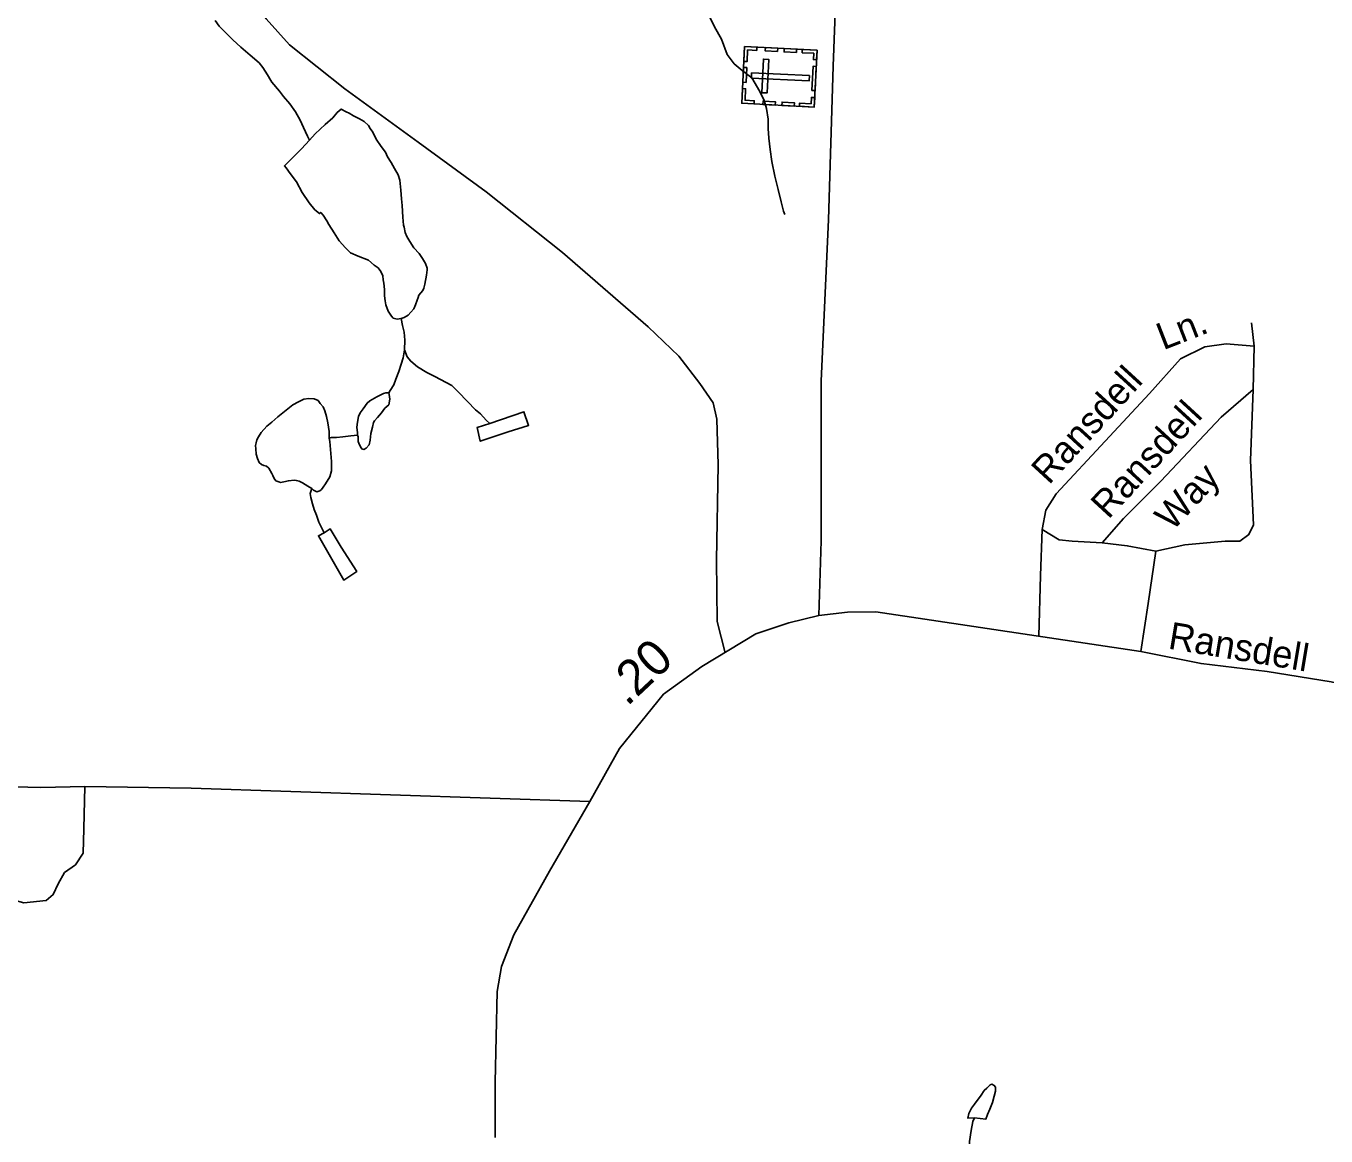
# Model space of a CAD drawing. Extents: x 2126262 to 2293712, y 749403 to 919119.
# Drawn here: x 2200369 to 2204929, y 811845 to 815737 of the extents above; entities that cross this region are included whole.
import ezdxf

# ---------------------------------------------------------------- set-up
doc = ezdxf.new("R2010")
doc.units = 0
for name, color, linetype in [('Exist Cultural Cemetery CELL', 7, 'Continuous'), ('Exist Hydrographic Misc Water Feature', 7, 'Continuous'), ('Exist Road Non-System Type 51', 7, 'Continuous'), ('Exist Road Non-System Type 51 Label', 7, 'Continuous'), ('Exist Road Secondary Mileage Hundredths English Label', 7, 'Continuous'), ('Exist Road Secondary Type 51 Attributed', 7, 'Continuous'), ('Exist Road Secondary Type 51 Label', 7, 'Continuous')]:
    doc.layers.add(name, color=color, linetype=linetype)

msp = doc.modelspace()

# ---------------------------------------------------------------- linework, layer by layer
at = {"layer": 'Exist Cultural Cemetery CELL'}
for points in [[(2202879.6, 815465.8), (2202889.7, 815664.6), (2203144, 815651.6), (2203133.9, 815452.8)], [(2202933, 815662.4), (2202932.4, 815651.1), (2202900.2, 815652.7), (2202898.2, 815612.2), (2202887.1, 815612.8), (2202889.7, 815664.6)], [(2203005.4, 815647.3), (2202962.1, 815649.5), (2202962.7, 815660.9), (2203005.9, 815658.7)], [(2203071.2, 815644), (2203028, 815646.2), (2203028.5, 815657.5), (2203071.8, 815655.3)], [(2203142.3, 815618.6), (2203130.8, 815619.1), (2203131.9, 815641.1), (2203091.6, 815643.2), (2203092.1, 815654.3), (2203144, 815651.6)], [(2202883.3, 815539.7), (2202886, 815591.5), (2202897.3, 815590.9), (2202894.7, 815539.1)], [(2202949.6, 815503), (2202968.2, 815502.1), (2202974.2, 815619.7), (2202955.6, 815620.6)], [(2203125.3, 815510.8), (2203129.6, 815595.5), (2203141, 815595), (2203136.7, 815510.2)], [(2202914.4, 815573.1), (2202913.4, 815554.5), (2203115.9, 815544.2), (2203116.9, 815562.8)], [(2202922.8, 815463.5), (2202923.4, 815474.9), (2202891.2, 815476.5), (2202893.3, 815517), (2202882.2, 815517.6), (2202879.6, 815465.8)], [(2202996.9, 815459.8), (2202953.6, 815462), (2202954.2, 815473.3), (2202997.5, 815471.1)], [(2203064, 815456.3), (2203020.7, 815458.5), (2203021.3, 815469.9), (2203064.6, 815467.7)], [(2203135.5, 815485.9), (2203124, 815486.4), (2203122.9, 815464.5), (2203082.5, 815466.5), (2203082, 815455.4), (2203133.8, 815452.8)]]:
    msp.add_lwpolyline(points, close=True, dxfattribs=at)
at = {"layer": 'Exist Hydrographic Misc Water Feature'}
for points in [[(2203030.6, 815076.1), (2203026.3, 815088), (2203018.1, 815120), (2203007.8, 815163.9), (2202995.5, 815209.8), (2202985.3, 815261.8), (2202978.9, 815303.7), (2202974.6, 815343.6), (2202972.3, 815377.6), (2202972.3, 815409.6), (2202966, 815447.5), (2202957.8, 815475.5), (2202943.6, 815507.4), (2202915.3, 815555.2), (2202881.1, 815580.9), (2202852.8, 815604.7), (2202828.8, 815636.5), (2202808.3, 815690.4), (2202784.1, 815734.2), (2202761.8, 815780)], [(2201363.3, 815336.6), (2201357.1, 815350.5), (2201343, 815380.4), (2201330.9, 815406.4), (2201314.5, 815436.2), (2201294.4, 815464), (2201272.3, 815489.9), (2201258.1, 815507.8), (2201231.9, 815539.6), (2201227.8, 815545.6), (2201215.9, 815565.5), (2201199.7, 815591.3), (2201187.6, 815607.3), (2201155.4, 815635.1), (2201123.2, 815662.8), (2201095.1, 815688.6), (2201066.8, 815716.4), (2201046.5, 815736.3), (2201032.5, 815756.1)], [(2201363.3, 815336.6), (2201383, 815358.7), (2201418.9, 815390.9), (2201444.9, 815415.1), (2201460.5, 815433.2), (2201474.6, 815445.3), (2201492.5, 815435.4), (2201502.5, 815431.5), (2201518.5, 815421.6), (2201538.8, 815411.7), (2201554.8, 815401.9), (2201570.8, 815388), (2201576.8, 815378), (2201585.2, 815364.1), (2201597.1, 815340.1), (2201615.3, 815314.3), (2201629.7, 815294.4), (2201637.7, 815278.5), (2201649.8, 815258.5), (2201661.9, 815236.6), (2201674.2, 815214.7), (2201680.1, 815196.8), (2201684.4, 815160.8), (2201686.7, 815130.8), (2201688.9, 815106.9), (2201691.2, 815066.9), (2201693.2, 815038.9), (2201695.3, 815031), (2201699.4, 815013), (2201705.5, 814999), (2201715.6, 814981.1), (2201729.7, 814959.2), (2201747.8, 814939.4), (2201760.1, 814921.4), (2201770.1, 814903.5), (2201776.3, 814887.5), (2201776.3, 814881.5), (2201774.4, 814863.5), (2201768.5, 814831.5), (2201764.6, 814817.5), (2201760.9, 814809.5), (2201746.7, 814793.4), (2201744.9, 814785.3), (2201741, 814775.3), (2201735.1, 814759.3), (2201729.3, 814745.3), (2201719.3, 814733.2), (2201709.4, 814723.1), (2201695.3, 814715), (2201685.6, 814711)], [(2201685.6, 814711), (2201671.5, 814708.9), (2201657.5, 814712.8), (2201651.4, 814718.8), (2201639.3, 814736.7), (2201631.1, 814758.6), (2201629, 814772.6), (2201626.8, 814790.5), (2201626.8, 814812.5), (2201624.5, 814834.5), (2201622.5, 814846.5), (2201620.6, 814860.5), (2201614.3, 814876.5), (2201604.2, 814888.4), (2201590.3, 814898.3), (2201570, 814916.1), (2201534.1, 814929.9), (2201507.9, 814941.7), (2201489.8, 814959.5), (2201467.7, 814983.4), (2201449.6, 815011.3), (2201431.4, 815041.2), (2201425, 815053.1), (2201411.1, 815073), (2201403.1, 815082.9), (2201399, 815078.9), (2201382.8, 815092.8), (2201362.9, 815116.6), (2201338.5, 815152.5), (2201318.4, 815190.3), (2201296, 815220.1), (2201282.1, 815240), (2201275.7, 815246), (2201289.9, 815260.1), (2201335.6, 815306.4), (2201363.3, 815336.6)], [(2201696.3, 814601.1), (2201698.1, 814635.1), (2201695.9, 814663.1), (2201689.5, 814687.1), (2201685.6, 814711)], [(2201641.3, 814450.8), (2201647.1, 814458.8), (2201659, 814478.9), (2201666.8, 814498.9), (2201676.8, 814525), (2201684.6, 814551), (2201692.4, 814573.1), (2201696.3, 814601.1)], [(2201995.9, 814343.2), (2201983.8, 814355.2), (2201963.5, 814377), (2201945.6, 814390.9), (2201917.3, 814420.6), (2201885.2, 814454.5), (2201863, 814476.3), (2201802.7, 814507.8), (2201774.8, 814521.7), (2201742.6, 814541.5), (2201718.7, 814561.3), (2201706.3, 814577.1), (2201696.3, 814601.1)], [(2201641.3, 814450.8), (2201631.3, 814450.7), (2201623.3, 814448.6), (2201599.3, 814436.5), (2201575.5, 814422.3), (2201565.5, 814414.3), (2201551.5, 814394.1), (2201541.9, 814380.1), (2201535.7, 814368.1), (2201532.1, 814348), (2201530, 814330), (2201532.3, 814310.1), (2201532.3, 814302.1)], [(2201532.3, 814302.1), (2201534.3, 814296.1), (2201534.5, 814280.1), (2201538.6, 814268.1), (2201544.6, 814258.1), (2201546.6, 814254.2), (2201554.6, 814252.2), (2201562.6, 814256.3), (2201572.7, 814268.3), (2201576.3, 814284.4), (2201578.4, 814308.4), (2201584.1, 814330.4), (2201588, 814346.5), (2201591.7, 814352.5), (2201601.8, 814364.5), (2201615.9, 814380.6), (2201627.6, 814396.7), (2201641.6, 814408.8), (2201645.2, 814428.8), (2201643.4, 814444.8), (2201641.3, 814450.8)], [(2201371.5, 814115), (2201357.6, 814123), (2201339.5, 814134.8), (2201327.6, 814140.7), (2201317.6, 814142.6), (2201309.6, 814144.6), (2201289.5, 814142.4), (2201273.5, 814138.3), (2201261.6, 814136.3), (2201255.6, 814138.2), (2201245.6, 814142.1), (2201239.7, 814150.1), (2201235.3, 814160.1), (2201231.2, 814168), (2201221.4, 814186), (2201213, 814193.9), (2201203.2, 814195.8), (2201195.2, 814199.7), (2201187.2, 814205.7), (2201181, 814219.7), (2201176.9, 814235.6), (2201174.9, 814253.6), (2201174.6, 814265.7), (2201176.5, 814275.7), (2201178.5, 814285.7), (2201184.5, 814295.7), (2201194.3, 814311.8), (2201214.2, 814333.9), (2201232.1, 814348), (2201252.2, 814366.1), (2201305.5, 814408.4), (2201325.6, 814418.6), (2201343.6, 814428.7), (2201361.7, 814430.8), (2201379.5, 814428.9), (2201393.6, 814423.1), (2201401.6, 814413.2), (2201411.5, 814401.2), (2201417.8, 814387.3), (2201423.8, 814367.3), (2201428.1, 814345.3), (2201432.4, 814315.4), (2201432.4, 814291.4)], [(2201995.9, 814343.2), (2201952, 814329), (2201962.3, 814281), (2202060.1, 814313.7), (2202131.8, 814336.2), (2202115.6, 814384), (2201995.9, 814343.2)], [(2201432.4, 814291.4), (2201434.7, 814279.4), (2201438.8, 814237.5), (2201441, 814209.5), (2201441, 814177.4), (2201435.3, 814155.5), (2201419.5, 814131.3), (2201411.5, 814119.3), (2201405.5, 814111.3), (2201399.6, 814107.2), (2201395.9, 814105.2), (2201389.7, 814103.2), (2201377.7, 814109.1), (2201371.5, 814115)], [(2201432.4, 814291.4), (2201440.4, 814293.5), (2201458.2, 814293.6), (2201480.4, 814295.7), (2201508.3, 814299.9), (2201532.3, 814302.1)], [(2201414.6, 813959.4), (2201410.7, 813969.3), (2201396.3, 813997.3), (2201388.3, 814021.1), (2201380.1, 814041.1), (2201374.2, 814061.1), (2201367.8, 814083), (2201365.8, 814097), (2201371.5, 814115)], [(2201414.6, 813959.4), (2201436.5, 813973.5), (2201475.1, 813909.9), (2201529.6, 813824.2), (2201483.9, 813793.9), (2201394.9, 813949.3), (2201414.6, 813959.4)], [(2203696, 811907.7), (2203736, 811904), (2203741.9, 811920), (2203749.9, 811938.1), (2203759.5, 811962.1), (2203765.3, 811984.2), (2203769.4, 812002.2), (2203769.4, 812012.2), (2203769.4, 812016.2), (2203765.1, 812022.1), (2203757.1, 812026.1), (2203751.1, 812024.1), (2203739.2, 812012), (2203729.4, 812003.9), (2203719.3, 811987.8), (2203695.6, 811955.7), (2203685.7, 811941.7), (2203675.9, 811923.6), (2203672, 811907.6), (2203696, 811907.7)], [(2203696, 811907.7), (2203690, 811895.7), (2203684.3, 811863.6), (2203678.5, 811825.7), (2203676.9, 811801.6), (2203674.8, 811777.6), (2203675.1, 811753.6), (2203677.3, 811727.6), (2203679.4, 811705.7), (2203681.6, 811681.7), (2203689.6, 811657.8), (2203699.9, 811623.8), (2203708.1, 811589.9), (2203712.4, 811573.9), (2203718.3, 811552), (2203720.6, 811542)]]:
    msp.add_lwpolyline(points, dxfattribs=at)
at = {"layer": 'Exist Road Non-System Type 51'}
for p, q in [((2204677.1, 814614.1), (2204668, 814696.2)), ((2204673.6, 814462.5), (2204677.1, 814614.1))]:
    msp.add_line(p, q, dxfattribs=at)
for points in [[(2202821.1, 813538.7), (2202793.9, 813648.3), (2202791.1, 813863.4), (2202796.7, 814198.6), (2202791.8, 814358.1), (2202779.3, 814415.3), (2202733.2, 814483.7), (2202659.3, 814578.7), (2202551.8, 814682.1), (2202250.9, 814942.3), (2201983.7, 815155.3), (2201745.1, 815329.8), (2201487.6, 815516.3), (2201293.7, 815671.3), (2201212, 815761.4), (2201139.5, 815884.3), (2201089.2, 816081.2)], [(2203933.3, 813971.6), (2203945.9, 814038.7), (2203982.2, 814095.9), (2204154.5, 814281), (2204309.4, 814448.6), (2204418.9, 814569.4), (2204504, 814611.3), (2204578, 814622.4), (2204677.1, 814614.1)], [(2204143.3, 813924.9), (2204218, 814009.4), (2204349.1, 814140.6), (2204560.5, 814364.8), (2204673.6, 814462.5)], [(2204332.4, 813894.8), (2204433.6, 813917), (2204574.5, 813930.9), (2204626.1, 813930.9), (2204658.2, 813953.3), (2204675, 813988.2), (2204664.5, 814213.7), (2204673.6, 814462.5)], [(2203921.8, 813596.7), (2203927, 813810.3), (2203933.3, 813971.6)], [(2203933.3, 813971.6), (2203992.6, 813934.6), (2204038.7, 813930.4), (2204143.3, 813924.9)], [(2204143.3, 813924.9), (2204231.9, 813914.4), (2204332.4, 813894.8)], [(2204332.4, 813894.8), (2204304.5, 813711.9), (2204279, 813543.6)], [(2200575.1, 813069.7), (2200572.4, 812921.6), (2200569.6, 812836.4), (2200543, 812795.9), (2200504, 812768), (2200481.7, 812728.9), (2200464.9, 812691.2), (2200439.8, 812670.2), (2200361.7, 812661.9), (2200328.2, 812671.6), (2200298.9, 812702.4), (2200211.5, 812702.6), (2200145.9, 812725), (2200073.3, 812725), (2199979.8, 812712.4), (2199928.2, 812764.1), (2199903.1, 812826.9), (2199884.9, 812938.6), (2199897.5, 812983.3), (2199900.5, 813074.6)]]:
    msp.add_lwpolyline(points, dxfattribs=at)
at = {"layer": 'Exist Road Secondary Type 51 Attributed'}
for points in [[(2203150, 813669.8), (2203157.6, 813931.7), (2203158.3, 814492.4), (2203184.2, 815057.2), (2203200.2, 815595.6), (2203221.8, 816157.6), (2203221.8, 816362.9), (2203254.6, 816774.2), (2203272.8, 817103.8), (2203293, 817330.7), (2203306.9, 817549.9), (2203311.8, 817846.7), (2203317.4, 818214), (2203298.6, 818387.8), (2203260.9, 818523.3), (2203114.4, 818797)], [(2202346.5, 813017.3), (2202450.7, 813202.8), (2202604.9, 813393.5), (2202740.2, 813491.2), (2202929.3, 813605.1), (2203045.1, 813644.2), (2203150, 813669.8)], [(2203150, 813669.8), (2203250, 813681.2), (2203350.4, 813682.6), (2204279, 813543.6), (2204490.4, 813501), (2204722.1, 813473.1), (2204946.7, 813436.8), (2205133.7, 813393.5), (2205693.2, 813206.4), (2205977.2, 813126.1), (2206052.6, 813112.1), (2206179.5, 813102.3), (2206731.4, 813114.2), (2208400.3, 813126.8), (2209239.6, 813116.3), (2209394.5, 813109.3), (2209528.4, 813088.4), (2209677.7, 813038.1), (2209859.8, 812932.6), (2209995.2, 812801.4), (2210128.4, 812614.9), (2210551.9, 811925.7), (2210628.6, 811822.4)], [(2198174.1, 811739.1), (2198355.5, 811937.4), (2198724.9, 812318.3), (2199218.9, 812842), (2199322.8, 812940.5), (2199417.7, 813003.3), (2199609.6, 813069.7), (2199733.7, 813075.3), (2200101.4, 813074.6), (2200421.7, 813066.9), (2200575.1, 813069.7), (2200949.1, 813064.1), (2202346.5, 813017.3)], [(2202015.3, 811838.8), (2202015.3, 812032.9), (2202021.6, 812350.7), (2202037, 812438.6), (2202080.2, 812550.4), (2202205.1, 812773.1), (2202346.5, 813017.3)]]:
    msp.add_lwpolyline(points, dxfattribs=at)

# ---------------------------------------------------------------- texts
at = {"layer": 'Exist Road Non-System Type 51 Label'}
for s, rotation, p in [('Ln.', 21.2753, (2204357.7, 814599.4)), ('Ransdell', 47.4723, (2203957, 814125.1)), ('Ransdell', 47.3572, (2204165.5, 814004.3)), ('Way', 47.3572, (2204389.8, 813962.2))]:
    msp.add_text(s, height=95, rotation=rotation, dxfattribs=at).set_placement(p)
at = {"layer": 'Exist Road Secondary Mileage Hundredths English Label'}
msp.add_text('.20', height=125, rotation=43.2023, dxfattribs=at).set_placement((2202477.4, 813348.6))
at = {"layer": 'Exist Road Secondary Type 51 Label'}
msp.add_text('Ransdell', height=95, rotation=350.5334, dxfattribs=at).set_placement((2204372, 813554.1))

doc.saveas('drawing.dxf')
